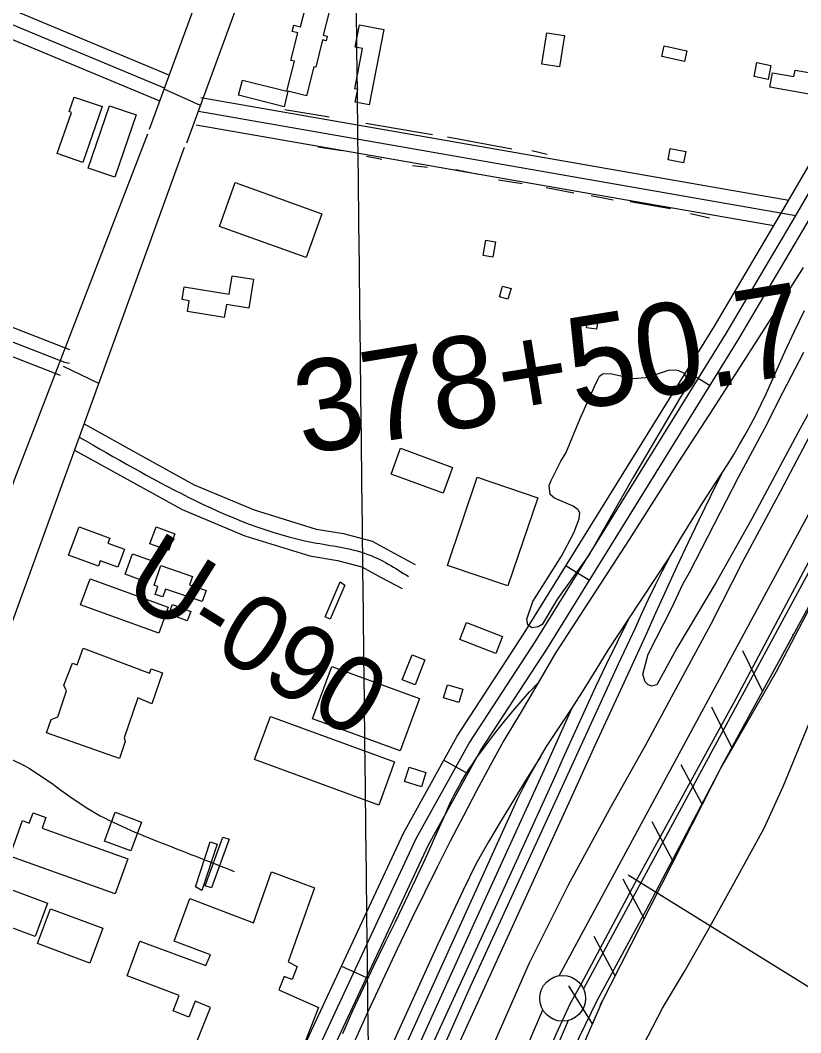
# Model space of a CAD drawing. Extents: x 3683613 to 3738215, y 469626 to 495384.
# Drawn here: x 3703185 to 3704037, y 487926 to 489031 of the extents above; entities that cross this region are included whole.
import ezdxf

# ---------------------------------------------------------------- set-up
doc = ezdxf.new("R2010")
doc.units = 0
for name, color, linetype in [('V-BLDG-OTLN', 7, 'Continuous'), ('V-FLOD-BASE', 7, 'Continuous'), ('V-GRID-MAJR', 7, 'Continuous'), ('V-LEVE-TOET', 7, 'Continuous'), ('V-RAIL-TRAK', 7, 'Continuous'), ('V-RIVR-RANG', 7, 'Continuous'), ('V-RIVR-RANG-IDEN', 7, 'Continuous'), ('V-ROAD-CNTR', 7, 'Continuous'), ('V-RRAP-FSHR', 7, 'Continuous'), ('V-SITE-VEGE', 7, 'Continuous'), ('V-SURV-IDEN', 7, 'Continuous'), ('V-SURV-LINE', 7, 'Continuous'), ('V-TOPO-SHOR', 7, 'Continuous')]:
    doc.layers.add(name, color=color, linetype=linetype)

msp = doc.modelspace()

# ---------------------------------------------------------------- linework, layer by layer
at = {"layer": 'V-BLDG-OTLN'}
for points in [[(3703472.809, 488936.707), (3703423.18, 488949.231), (3703427.352, 488965.762), (3703475.8140000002, 488953.533), (3703484.071, 488986.248), (3703480.346, 488987.188), (3703487.924, 489017.2), (3703481.647, 489018.783), (3703483.412, 489025.783), (3703490.7090000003, 489023.94200000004), (3703498.637, 489055.358), (3703519.866, 489050), (3703520.9990000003, 489054.485), (3703525.3140000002, 489053.396), (3703515.617, 489014.969), (3703519.936, 489013.88), (3703518.609, 489008.614), (3703514.9080000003, 489009.548), (3703507.414, 488979.856), (3703505.25, 488980.403), (3703497.1950000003, 488948.495), (3703477.065, 488953.576)], [(3703555.127, 489026.213), (3703581.5270000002, 489021.107), (3703565.633, 488938.89), (3703550.504, 488941.815), (3703553.197, 488955.739), (3703549.896, 488956.376), (3703558.397, 489000.336), (3703550.42, 489001.878)], [(3703778.987, 489014.40400000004), (3703773.505, 488980.141), (3703754.182, 488983.233), (3703759.665, 489017.49700000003)], [(3703909.711, 488986.17600000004), (3703885.146, 488991.516), (3703887.6580000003, 489003.068), (3703912.222, 488997.727)], [(3704001.128, 488966.587), (3703985.704, 488969.69800000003), (3703988.754, 488984.821), (3704004.177, 488981.712)], [(3704056.1780000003, 488948.481), (3704003.098, 488957.908), (3704005.9080000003, 488973.72500000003), (3704029.134, 488969.60000000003), (3704030.406, 488976.77), (3704060.262, 488971.466)], [(3703274.196, 488936.756), (3703253.372, 488875.949), (3703225.286, 488885.566), (3703240.6580000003, 488930.45900000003), (3703238.117, 488931.329), (3703243.5670000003, 488947.246)], [(3703259.0470000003, 488869.572), (3703282.341, 488937.686), (3703311.429, 488927.74100000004), (3703288.139, 488859.624)], [(3703908.88, 488875.554), (3703891.8850000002, 488878.685), (3703894.169, 488891.061), (3703911.161, 488887.93)], [(3703497.0270000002, 488771.99), (3703402.356, 488805.88300000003), (3703419.52, 488853.824), (3703514.1890000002, 488819.93200000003)], [(3703703.392, 488789.161), (3703700.524, 488772.423), (3703690.258, 488774.18), (3703693.125, 488790.918)], [(3703407.4560000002, 488706.44800000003), (3703367.4420000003, 488713.063), (3703369.383, 488724.802), (3703361.554, 488726.097), (3703363.878, 488740.162), (3703412.94, 488732.05), (3703416.262, 488752.158), (3703439.4990000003, 488748.316), (3703434.2970000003, 488716.852), (3703409.844, 488720.895)], [(3703720.474, 488738.311), (3703717.156, 488726.564), (3703707.781, 488729.21), (3703711.096, 488740.95900000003)], [(3703815.43, 488705.99), (3703813.676, 488693.693), (3703802.963, 488695.219), (3703804.716, 488707.515)], [(3703646.367, 488514.721), (3703589.525, 488535.739), (3703599.906, 488563.819), (3703656.751, 488542.805)], [(3703650.985, 488436.004), (3703683.59, 488532.266), (3703749.666, 488509.885), (3703717.062, 488413.623)], [(3703237.736, 488447.147), (3703249.19, 488478.15400000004), (3703282.515, 488465.841), (3703280.437, 488460.213), (3703298.5100000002, 488453.53500000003), (3703291.273, 488433.95), (3703272.273, 488440.968), (3703270.133, 488435.17600000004)], [(3703333.336, 488478.076), (3703353.544, 488470.523), (3703346.6750000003, 488452.14400000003), (3703326.467, 488459.695)], [(3703299.258, 488426.335), (3703307.444, 488448.746), (3703330.897, 488440.18), (3703322.7090000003, 488417.768)], [(3703338.168, 488435.723), (3703372.836, 488423.951), (3703369.666, 488414.608), (3703387.682, 488408.493), (3703383.611, 488396.494), (3703343.486, 488410.115), (3703340.574, 488401.538), (3703332.208, 488404.379), (3703335.085, 488412.847), (3703330.883, 488414.272)], [(3703336.04, 488361.876), (3703250.827, 488392.988), (3703261.198, 488421.391), (3703346.409, 488390.28)], [(3703539.019, 488414.356), (3703523.129, 488377.39400000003), (3703517.605, 488379.77), (3703534.04, 488417.996)], [(3703367.151, 488375.56700000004), (3703347.093, 488383.196), (3703350.91, 488393.237), (3703370.971, 488385.609)], [(3703704.055, 488339.67), (3703664.461, 488355.18200000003), (3703671.764, 488373.822), (3703711.358, 488358.311)], [(3703293.169, 488225.168), (3703213.676, 488253.052), (3703218.773, 488267.591), (3703225.847, 488270.81200000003), (3703235.307, 488299.017), (3703232.54, 488305.255), (3703241.877, 488329.364), (3703247.0130000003, 488327.564), (3703253.403, 488345.781), (3703326.052, 488318.193), (3703327.903, 488322.977), (3703340.306, 488318.62700000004), (3703328.475, 488284.902), (3703313.147, 488291.331), (3703298.271, 488247.913), (3703299.473, 488243.625)], [(3703626.411, 488332.946), (3703615.795, 488305.593), (3703601.844, 488311.006), (3703612.46, 488338.36100000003)], [(3703599.546, 488233.52400000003), (3703503.91, 488268.457), (3703524.829, 488325.72500000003), (3703620.4620000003, 488290.794)], [(3703663.478, 488286.387), (3703646.773, 488291.351), (3703651.037, 488305.706), (3703667.742, 488300.744)], [(3703576.151, 488174.398), (3703440.648, 488224.058), (3703457.894, 488271.115), (3703593.396, 488221.45300000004)], [(3703622.813, 488194.411), (3703604.2970000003, 488200.185), (3703609.157, 488215.778), (3703627.6750000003, 488210.007)], [(3703288.52, 488077.315), (3703173.4020000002, 488118.531), (3703187.298, 488157.33900000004), (3703194.789, 488154.66000000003), (3703198.855, 488166.014), (3703212.992, 488160.949), (3703208.71, 488148.99100000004), (3703302.201, 488115.518)], [(3703305.705, 488124.452), (3703276.7970000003, 488135.085), (3703288.34, 488166.458), (3703317.245, 488155.82300000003)], [(3703393.679, 488084.098), (3703386.804, 488086.357), (3703405.944, 488139.41000000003), (3703412.754, 488136.955)], [(3703375.98, 488084.94800000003), (3703392.0530000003, 488134.305), (3703399.739, 488131.8), (3703383.216, 488080.952)], [(3703360.137, 487872.052), (3703392.483, 487953.528), (3703375.884, 487960.11600000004), (3703369.019, 487942.825), (3703351.6210000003, 487949.733), (3703358.252, 487966.43200000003), (3703301.697, 487988.03), (3703315.287, 488025.767), (3703387.416, 487999.272), (3703392.421, 488010.935), (3703353.028, 488025.849), (3703370.0330000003, 488072.494), (3703439.39, 488045.657), (3703459.25, 488101.32800000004), (3703506.122, 488084.143), (3703477.2060000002, 488003.163), (3703487.188, 487997.998), (3703481.542, 487983.777), (3703472.924, 487987.199), (3703467.13, 487972.609), (3703510.503, 487953.483), (3703487.774, 487895.50800000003), (3703483.0470000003, 487897.675), (3703459.909, 487835.44800000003)], [(3703201.183, 488030.94), (3703138.426, 488054.113), (3703151.898, 488090.607), (3703214.657, 488067.431)], [(3703260.7120000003, 488001.795), (3703203.686, 488023.049), (3703217.911, 488061.216), (3703274.938, 488039.962)]]:
    msp.add_lwpolyline(points, close=True, dxfattribs=at)
at = {"layer": 'V-FLOD-BASE'}
msp.add_lwpolyline([(3704517.955, 489155.534), (3704415.799, 489022.00200000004), (3704287.147, 488849.397), (3704225.949, 488765.177), (3704210.177, 488744.902), (3704192.307, 488713.438), (3704145.794, 488628.227), (3704061.069, 488469.681), (3703965.98, 488290.395), (3703858.659, 488094.651), (3703796.602, 487978.331), (3703785.08, 487957.607), (3703769.894, 487924.55700000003), (3703707.387, 487777.291), (3703634.108, 487607.745), (3703548.3910000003, 487407.816), (3703444.643, 487165.593), (3703378.9560000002, 487012.572)], dxfattribs=at)
at = {"layer": 'V-GRID-MAJR'}
msp.add_spline([(3703712.5700000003, 475224.829), (3703642.089, 481281.841), (3703571.5670000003, 487342.321), (3703501.045, 493402.81200000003), (3703501.005, 493406.26900000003)], degree=3, dxfattribs=at)
at = {"layer": 'V-LEVE-TOET'}
for points in [[(3704491.992, 489083.952), (3704409.522, 488973.733), (3704350.756, 488897.215), (3704246.091, 488750.95300000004), (3704217.642, 488710.36), (3704189.812, 488659.31), (3704139.282, 488563.713), (3704063.313, 488422.061), (3704009.977, 488319.929), (3703949.24, 488214.422), (3703867.262, 488058.543), (3703813.988, 487960.667), (3703794.839, 487921.098), (3703772.3850000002, 487867.262), (3703719.892, 487743.45), (3703657.815, 487599.275), (3703583.733, 487427.804), (3703523.7, 487290.951), (3703442.724, 487097.916), (3703403.427, 487003.315)], [(3703693.469, 487894.336), (3703740.696, 488001.97500000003), (3703783.339, 488087.242), (3703830.255, 488173.606), (3703867.592, 488239.992), (3703895.836, 488292.967), (3703938.776, 488372.041), (3703973.437, 488440.39900000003), (3704014.8000000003, 488517.559), (3704063.735, 488609.697), (3704092.018, 488665.382), (3704132.941, 488738.68), (3704159.4960000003, 488782.009), (3704217.941, 488863.17600000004), (3704277.858, 488938.905), (3704314.089, 488982.48), (3704330.616, 489001.582), (3704344.416, 489019.178), (3704349.153, 489025.684), (3704368.041, 489047.463)]]:
    msp.add_lwpolyline(points, dxfattribs=at)
at = {"layer": 'V-RAIL-TRAK'}
for points in [[(3704039.255, 488761.26900000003), (3704005.39, 488707.691), (3703971.305, 488654.253), (3703937.003, 488600.954), (3703902.486, 488547.794), (3703876.0160000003, 488505.974), (3703849.3850000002, 488464.256), (3703822.591, 488422.643), (3703795.636, 488381.134), (3703768.52, 488339.731), (3703750.045, 488307.951), (3703731.4, 488276.272), (3703712.579, 488244.696), (3703697.653, 488217.42100000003), (3703682.946, 488190.025), (3703668.4590000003, 488162.514), (3703654.193, 488134.886), (3703640.149, 488107.146), (3703626.327, 488079.293), (3703612.731, 488051.33), (3703596.343, 488017.17100000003), (3703580.164, 487982.912), (3703564.193, 487948.555), (3703548.436, 487914.102)], [(3703573.378, 487744.105), (3703675.735, 487975.62), (3703772.719, 488186.17), (3703837.9250000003, 488328.607), (3703856.4220000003, 488367.87700000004), (3703863.416, 488383.62200000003), (3703870.6520000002, 488399.257), (3703878.127, 488414.778), (3703885.844, 488430.181), (3703893.794, 488445.463), (3703905.812, 488465.66500000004), (3703918.065, 488485.723), (3703930.556, 488505.636), (3703943.2800000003, 488525.39900000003), (3703950.2, 488535.81700000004), (3703956.938, 488546.356), (3703963.494, 488557.01), (3703969.863, 488567.776), (3703976.046, 488578.64900000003), (3703982.04, 488589.628), (3703987.845, 488600.71), (3703993.454, 488611.89), (3703998.8710000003, 488623.166), (3704009.0330000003, 488646.098), (3704019.3880000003, 488668.943), (3704029.929, 488691.70300000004), (3704040.66, 488714.37200000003)], [(3703950.2, 488535.81700000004), (3703937.759, 488510.70300000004), (3703925.497, 488485.498), (3703913.418, 488460.205), (3703901.525, 488434.82800000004), (3703889.813, 488409.363), (3703878.287, 488383.81700000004), (3703866.9450000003, 488358.186), (3703839.543, 488299.179), (3703812.31, 488240.09), (3703785.254, 488180.92100000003), (3703643.5530000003, 487870.105)], [(3703288.211, 487220.00800000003), (3703345.34, 487343.08), (3703443.933, 487557.115), (3703541.737, 487770.381), (3703626.708, 487958.898), (3703711.252, 488144.69200000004), (3703716.491, 488156.773), (3703721.955, 488168.754), (3703727.642, 488180.628), (3703733.555, 488192.39400000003), (3703739.684, 488204.047), (3703746.035, 488215.582), (3703752.6010000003, 488226.995), (3703759.38, 488238.284), (3703773.204, 488259.009), (3703786.819, 488279.874), (3703800.219, 488300.879), (3703813.404, 488322.016), (3703826.3740000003, 488343.289), (3703848.3740000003, 488376.626), (3703893.794, 488445.463)], [(3703848.3740000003, 488376.626), (3703836.315, 488352.294), (3703824.4450000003, 488327.867), (3703812.761, 488303.351), (3703801.268, 488278.746), (3703789.963, 488254.053), (3703778.848, 488229.275), (3703767.924, 488204.41000000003), (3703682.1780000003, 488016.295), (3703529.6520000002, 487684.59500000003), (3703461.668, 487538.691), (3703397.377, 487387.99100000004)], [(3703536.8030000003, 487925.056), (3703548.002, 487950.01300000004), (3703559.432, 487974.864), (3703571.093, 487999.606), (3703582.984, 488024.239), (3703594.321, 488047.007), (3703605.4420000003, 488069.881), (3703616.343, 488092.857), (3703627.028, 488115.938), (3703637.4930000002, 488139.118), (3703647.737, 488162.397), (3703651.024, 488169.928), (3703654.494, 488177.374), (3703658.143, 488184.737), (3703661.971, 488192.007), (3703665.971, 488199.185), (3703670.146, 488206.261), (3703674.49, 488213.237), (3703679.002, 488220.102), (3703683.682, 488226.858), (3703688.521, 488233.495), (3703696.727, 488244.60000000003), (3703705.132, 488255.554), (3703713.734, 488266.354), (3703722.5300000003, 488276.99700000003), (3703731.515, 488287.481), (3703740.688, 488297.799), (3703750.045, 488307.951)], [(3703328.974, 487281.88), (3703393.724, 487419.64900000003), (3703491.491, 487630.577), (3703602.997, 487874.81700000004), (3703679.897, 488044.357), (3703756.7770000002, 488212.342), (3703786.819, 488279.874)], [(3703752.6010000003, 488226.995), (3703738.097, 488204.01900000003), (3703723.8140000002, 488180.903), (3703709.759, 488157.648), (3703695.927, 488134.26), (3703682.322, 488110.738), (3703668.205, 488081.41500000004), (3703654.2660000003, 488052.004), (3703640.508, 488022.511), (3703522.539, 487762.392), (3703405.758, 487503.814), (3703319.639, 487316.87200000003), (3703248.449, 487158.218)]]:
    msp.add_lwpolyline(points, dxfattribs=at)
at = {"layer": 'V-RIVR-RANG'}
msp.add_line((3703848.494200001, 488098.13689999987), (3704545.1572000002, 487665.63189999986), dxfattribs=at)
at = {"layer": 'V-ROAD-CNTR'}
for p, q in [((3703912.2181366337, 488648.143677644), (3703937.721085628, 488632.34570923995)), ((3703780.5643999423, 488435.6191026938), (3703806.067348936, 488419.8201342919)), ((3703647.2776665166, 488223.3325272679), (3703673.513614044, 488208.783556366)), ((3703535.633889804, 487998.6249766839), (3703562.829835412, 487985.96000201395))]:
    msp.add_line(p, q, dxfattribs=at)
for points in [[(3703325.8333094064, 488912.09514974), (3703476.584007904, 489323.01932788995), (3703509.073942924, 489413.2941473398)], [(3703366.6432277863, 488897.12417968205), (3703517.439926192, 489308.17335758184), (3703549.974861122, 489398.57417678)], [(3703342.2712765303, 488956.90206012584), (3702748.259464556, 489204.921564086), (3702599.349762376, 489265.1794435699)], [(3703336.492288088, 488943.0600878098), (3702742.556475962, 489191.04759183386), (3702593.72277363, 489251.27447138)], [(3703348.050264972, 488970.7440324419), (3702769.474422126, 489212.31954928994)], [(3702534.7038916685, 486627.24471945), (3702648.413664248, 486584.9128041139), (3702917.0141270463, 486502.08396977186), (3703011.8329374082, 486736.45650102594), (3703118.2167246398, 487028.60291673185), (3703214.0025330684, 487271.9664300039), (3703397.9491651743, 487691.20759151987), (3703500.2719605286, 487922.69112855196), (3703603.60075387, 488144.57068479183), (3703661.8836373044, 488249.67147458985), (3703734.847491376, 488361.82025029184), (3703942.50007607, 488697.0285798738), (3704017.956925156, 488824.69332454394), (3704096.05476896, 488959.1970555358), (3704187.9025852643, 489002.9229680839), (3704273.13941479, 489030.0889137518), (3704312.283336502, 489017.3429392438)], [(3702524.2379126, 486599.1307756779), (3702638.751683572, 486556.4988609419), (3702934.494092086, 486465.30004333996), (3703039.840881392, 486725.69452254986), (3703146.274668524, 487017.9749379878), (3703241.70647766, 487260.4424530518), (3703425.405110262, 487679.1156157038), (3703527.591905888, 487910.293153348), (3703630.3487003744, 488130.94671203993), (3703687.6075858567, 488234.197505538), (3703760.1754407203, 488345.73828245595), (3703968.168024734, 488681.4946109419), (3704043.8428733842, 488809.529354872), (3704117.3347264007, 488936.101101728), (3704198.956563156, 488974.95902401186), (3704273.0414149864, 488998.5709767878), (3704302.995355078, 488988.81699629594)], [(3702529.470902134, 486613.1877475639), (3702643.58267391, 486570.7058325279), (3702925.7541095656, 486483.6920065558), (3703025.8369094, 486731.0755117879), (3703132.245696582, 487023.28892735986), (3703227.8545053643, 487266.20444152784), (3703411.677137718, 487685.16160361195), (3703513.931933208, 487916.49214095), (3703616.9747271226, 488137.758698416), (3703674.74561158, 488241.9344900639), (3703747.511466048, 488353.7792663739), (3703955.334050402, 488689.26159540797), (3704030.89989927, 488817.11133970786), (3704106.6947476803, 488947.6490786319)], [(3703381.702197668, 488938.17309758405), (3703341.929277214, 488955.97106198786)], [(3703381.97119713, 488946.64708063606), (3704023.6809137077, 488834.55230482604)], [(3703379.3902022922, 488931.871110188), (3704031.401898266, 488817.9763379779)], [(3703376.809207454, 488917.09513974), (3704007.4589461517, 488806.9323600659)], [(3702647.296666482, 488902.2311694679), (3703238.818483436, 488671.82463028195)], [(3702788.743383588, 487436.64910063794), (3703085.2417905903, 488260.67145259), (3703179.117602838, 488530.5669127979), (3703324.2983124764, 488907.10015972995)], [(3702616.0927288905, 488898.287177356), (3703233.108494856, 488657.9506580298), (3703238.693483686, 488656.76366040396)], [(3702837.093286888, 487437.2920993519), (3703045.085870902, 488013.6739465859), (3703252.3104564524, 488584.3738051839), (3703364.285232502, 488892.57218878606)], [(3702645.371670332, 488870.7852323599), (3703228.5715039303, 488643.62068668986)], [(3703270.5104200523, 488634.46670499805), (3703231.972497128, 488652.98066796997)], [(3703254.485452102, 488590.3647932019), (3703316.0473289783, 488556.4718609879), (3703374.8702113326, 488524.08492576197), (3703440.112080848, 488496.5579808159), (3703507.936945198, 488475.6860225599), (3703537.626885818, 488470.75003243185), (3703568.877823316, 488462.41504910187), (3703593.1297748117, 488449.27207538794), (3703615.818729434, 488436.97709997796)], [(3703244.122472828, 488561.824850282), (3703301.577357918, 488530.191913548), (3703361.7682375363, 488497.05097983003), (3703429.8441013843, 488468.330037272), (3703501.034959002, 488446.42208108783), (3703531.286898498, 488441.3920911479), (3703557.7098456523, 488434.34510524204), (3703578.8358034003, 488422.89612814), (3703601.5247580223, 488410.60115273)]]:
    msp.add_lwpolyline(points, dxfattribs=at)
for points in [[(3703249.3044624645, 488576.0948217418), (3703368.319224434, 488510.567952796), (3703504.4859521, 488461.05405182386), (3703563.293834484, 488448.38007717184), (3703608.671743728, 488423.789126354)], [(3703127.12670682, 488239.6154947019), (3703179.4966020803, 488222.370529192), (3703258.6404437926, 488170.5956327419), (3703334.370292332, 488134.98570396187), (3703418.475124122, 488101.96876999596)]]:
    msp.add_spline(points, degree=3, dxfattribs=at)
at = {"layer": 'V-RRAP-FSHR'}
for p, q in [((3704028.538, 488360.23), (3704028.151, 488361.01)), ((3703995, 488298.787), (3703973.309, 488342.53500000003)), ((3703961.463, 488237.344), (3703939.771, 488281.092)), ((3703929.225, 488175.217), (3703906.225, 488218.292)), ((3703897.554, 488112.791), (3703874.554, 488155.86600000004)), ((3703865.883, 488050.36600000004), (3703842.883, 488093.441)), ((3703834.2120000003, 487987.94), (3703811.2120000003, 488031.015)), ((3703809.292, 487935.527), (3703783.757, 487977.14900000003))]:
    msp.add_line(p, q, dxfattribs=at)
for points in [[(3704488.657, 489060.414), (3704346.632, 488885.227), (3704236.298, 488726.359), (3704147.44, 488578.064), (3703951.286, 488218.7), (3703817.873, 487955.735)], [(3704033.403, 488369.143), (3703951.286, 488218.7), (3703817.873, 487955.735), (3703820.412, 487961.136), (3703808.957, 487934.756)], [(3703820.412, 487961.136), (3703567.316, 487378.27), (3703342.046, 486881.056), (3703066.453, 486288.634), (3702725.1180000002, 485500.753)]]:
    msp.add_lwpolyline(points, dxfattribs=at)
at = {"layer": 'V-SITE-VEGE'}
for points in [[(3704072.656, 488651.603), (3704036.091, 488585.25200000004), (3703983.411, 488486.669), (3703944.46, 488417.615), (3703901.552, 488345.488), (3703879.454, 488305.52400000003), (3703873.955, 488304.041), (3703869.683, 488306.056), (3703866.986, 488308.835), (3703864.369, 488317.08900000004), (3703870.164, 488338.906), (3703895.941, 488389.77), (3703908.0500000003, 488415.411), (3703915.278, 488428.211), (3703949.098, 488494.212), (3703968.823, 488532.256), (3703997.378, 488585.81700000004), (3704017.11, 488624.643), (3704040.052, 488668.898)], [(3703854.471, 487892.07300000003), (3703885.764, 487952.813), (3703909.822, 487992.49100000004), (3703935.115, 488037.537), (3703963.971, 488089.46), (3703996.786, 488149.02400000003), (3704017.467, 488194.522), (3704045.807, 488263.773)]]:
    msp.add_lwpolyline(points, dxfattribs=at)
msp.add_lwpolyline([(3703780.239, 488558.523), (3703796.043, 488596.233), (3703811.42, 488631.213), (3703815.055, 488638.981), (3703817.06, 488642.473), (3703819.833, 488644.77900000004), (3703821.4080000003, 488645.539), (3703830.396, 488645.017), (3703853.399, 488639.987), (3703867.105, 488640.95900000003), (3703882.43, 488645.819), (3703892.2600000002, 488649.196), (3703900.477, 488649.467), (3703903.205, 488648.646), (3703909.418, 488645.815), (3703912.077, 488640.302), (3703912.325, 488630.51900000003), (3703904.716, 488618.505), (3703854.18, 488532.8), (3703806.007, 488448.234), (3703771.262, 488399.457), (3703754.426, 488371.545), (3703750.0840000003, 488368.86600000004), (3703743.029, 488367.797), (3703738.771, 488370.988), (3703737.6920000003, 488377.26300000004), (3703744.235, 488396.723), (3703775.463, 488445.943), (3703789.1350000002, 488471.559), (3703794.8370000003, 488486.731), (3703795.713, 488493.36600000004), (3703793.805, 488496.52400000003), (3703788.386, 488500.516), (3703767.787, 488509.42), (3703763.15, 488513.402), (3703762.12, 488523.193), (3703764.156, 488528.641), (3703775.023, 488549.60000000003)], close=True, dxfattribs=at)
at = {"layer": 'V-SURV-LINE'}
for points in [[(3703773.078105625, 487988.064056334), (3704181.621667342, 488744.0158928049)], [(3704208.023064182, 488729.7692578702), (3703799.4793473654, 487973.817134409)], [(3703318.527761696, 486929.60136032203), (3703755.1229622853, 487950.8659808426)], [(3703782.716586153, 487939.0934533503), (3703346.1211049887, 486917.8281765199)]]:
    msp.add_lwpolyline(points, dxfattribs=at)
msp.add_circle((3703776.77707, 487963.35930999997), 25, dxfattribs=at)
at = {"layer": 'V-TOPO-SHOR'}
for p, q in [((3703522.049, 488925.425), (3703473.813, 488933.207)), ((3703634.972, 488906.085), (3703562.043, 488918.55100000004)), ((3703721.22, 488890.281), (3703651.0530000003, 488903.49)), ((3703536.2460000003, 488888.661), (3703509.551, 488892.591)), ((3703579.381, 488878.98), (3703562.907, 488882.369)), ((3703760.052, 488884.602), (3703743.205, 488888.386)), ((3703629.223, 488870.385), (3703613.12, 488872.193)), ((3703683.014, 488862.909), (3703659.876, 488867.968)), ((3703732.828, 488852.344), (3703706.9220000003, 488856.659)), ((3703788.9450000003, 488842.474), (3703758.731, 488848.031)), ((3703832.108, 488834.762), (3703807.784, 488839.445)), ((3703894.525, 488825.193), (3703850.573, 488832.918)), ((3703937.2630000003, 488815.125), (3703916.48, 488819.75800000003))]:
    msp.add_line(p, q, dxfattribs=at)

# ---------------------------------------------------------------- texts
at = {"layer": 'V-RIVR-RANG-IDEN'}
msp.add_text('U-090', height=83, rotation=328.02532571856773, dxfattribs=at).set_placement((3703293.718888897, 488404.71297811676))
at = {"layer": 'V-SURV-IDEN'}
msp.add_text('378+50.7', height=99.99999999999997, rotation=9.25162628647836, dxfattribs=at).set_placement((3703492.822007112, 488556.80989500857))

doc.saveas('drawing.dxf')
